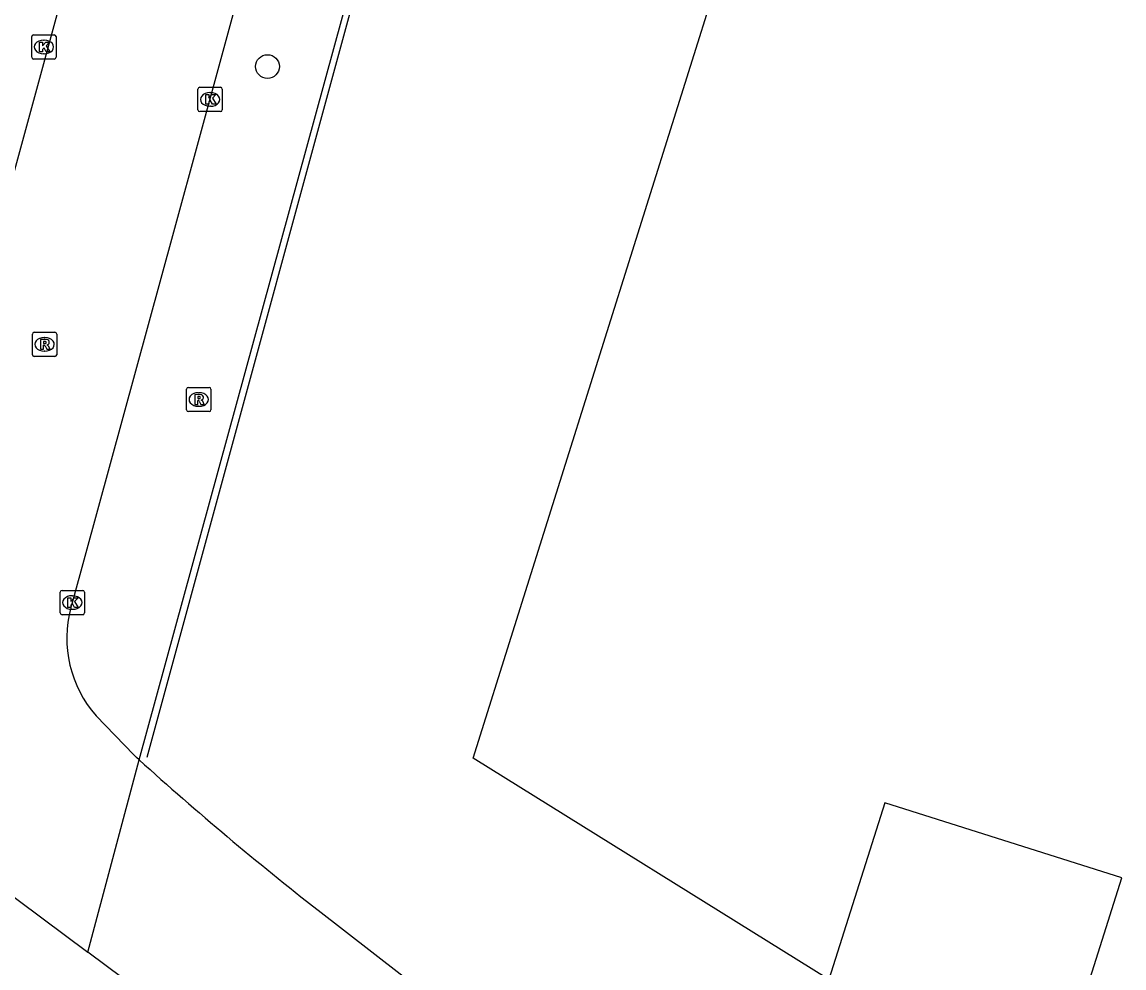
# Model space of a CAD drawing. Extents: x 157692 to 159670, y 381454 to 383289.
# Drawn here: x 158094.36 to 158139.77, y 383071.48 to 383110.45 of the extents above; entities that cross this region are included whole.
import ezdxf

# ---------------------------------------------------------------- set-up
doc = ezdxf.new("R2010")
doc.units = 0
for name, color, linetype in [('IMGEO_Boom', 7, 'Continuous'), ('IMGEO_Hek', 7, 'Continuous'), ('IMGEO_Kolk', 7, 'Continuous'), ('IMGEO_Pand', 7, 'Continuous'), ('IMGEO_Pand_overbouw', 7, 'Continuous'), ('IMGEO_Rijbaan_lokaal_open', 7, 'Continuous'), ('IMGEO_Rioolput', 7, 'Continuous'), ('IMGEO_Voetpad_open', 7, 'Continuous')]:
    doc.layers.add(name, color=color, linetype=linetype)

msp = doc.modelspace()

# ---------------------------------------------------------------- linework, layer by layer
at = {"layer": 'IMGEO_Boom'}
msp.add_circle((158104.476, 383108.617), 0.489, dxfattribs=at)
at = {"layer": 'IMGEO_Hek'}
msp.add_lwpolyline([(158099.512, 383080.167), (158113.754, 383132.366)], dxfattribs=at)
at = {"layer": 'IMGEO_Kolk'}
for p, q in [((158094.761, 383109), (158094.761, 383109.852)), ((158094.836, 383109.926), (158095.688, 383109.926)), ((158095.249, 383109.706), (158095.274, 383109.706)), ((158095.762, 383109.852), (158095.762, 383109)), ((158095.688, 383108.926), (158094.836, 383108.926)), ((158095.272, 383109.146), (158095.247, 383109.146)), ((158101.612, 383106.837), (158101.612, 383107.689)), ((158101.687, 383107.763), (158102.539, 383107.763)), ((158102.1, 383107.543), (158102.125, 383107.543)), ((158102.613, 383107.689), (158102.613, 383106.837)), ((158102.123, 383106.983), (158102.098, 383106.983)), ((158102.539, 383106.763), (158101.687, 383106.763)), ((158096.008, 383087.033), (158096.86, 383087.033)), ((158095.933, 383086.107), (158095.933, 383086.959)), ((158096.421, 383086.813), (158096.446, 383086.813)), ((158096.934, 383086.959), (158096.934, 383086.107)), ((158096.444, 383086.253), (158096.419, 383086.253)), ((158096.86, 383086.033), (158096.008, 383086.033))]:
    msp.add_line(p, q, dxfattribs=at)
for points in [[(158094.761, 383109), (158094.761, 383109.852)], [(158094.836, 383109.926), (158095.688, 383109.926)], [(158095.762, 383109.852), (158095.762, 383109)], [(158095.082, 383109.626), (158095.205, 383109.626), (158095.205, 383109.475), (158095.335, 383109.626), (158095.499, 383109.626), (158095.353, 383109.475), (158095.506, 383109.226), (158095.354, 383109.226), (158095.269, 383109.39), (158095.205, 383109.323), (158095.205, 383109.226), (158095.082, 383109.226), (158095.082, 383109.626)], [(158095.688, 383108.926), (158094.836, 383108.926)], [(158101.612, 383106.837), (158101.612, 383107.689)], [(158101.687, 383107.763), (158102.539, 383107.763)], [(158101.933, 383107.463), (158102.056, 383107.463), (158102.056, 383107.312), (158102.186, 383107.463), (158102.35, 383107.463), (158102.204, 383107.312), (158102.357, 383107.063), (158102.205, 383107.063), (158102.12, 383107.227), (158102.056, 383107.16), (158102.056, 383107.063), (158101.933, 383107.063), (158101.933, 383107.463)], [(158102.613, 383107.689), (158102.613, 383106.837)], [(158102.539, 383106.763), (158101.687, 383106.763)], [(158096.008, 383087.033), (158096.86, 383087.033)], [(158095.933, 383086.107), (158095.933, 383086.959)], [(158096.254, 383086.733), (158096.377, 383086.733), (158096.377, 383086.582), (158096.507, 383086.733), (158096.671, 383086.733), (158096.525, 383086.582), (158096.678, 383086.333), (158096.526, 383086.333), (158096.441, 383086.497), (158096.377, 383086.43), (158096.377, 383086.333), (158096.254, 383086.333), (158096.254, 383086.733)], [(158096.934, 383086.959), (158096.934, 383086.107)], [(158096.86, 383086.033), (158096.008, 383086.033)]]:
    msp.add_lwpolyline(points, dxfattribs=at)
for centre, start, end in [((158094.838, 383109.85), 91.552, 178.448), ((158094.838, 383109.85), 91.552, 178.448), ((158095.686, 383109.85), 1.552, 88.448), ((158095.686, 383109.85), 1.552, 88.448), ((158094.838, 383109.002), 181.552, 268.448), ((158094.838, 383109.002), 181.552, 268.448), ((158095.686, 383109.002), 271.552, 358.448), ((158095.686, 383109.002), 271.552, 358.448), ((158101.689, 383107.687), 91.552, 178.448), ((158101.689, 383107.687), 91.552, 178.448), ((158102.537, 383107.687), 1.552, 88.448), ((158102.537, 383107.687), 1.552, 88.448), ((158101.689, 383106.839), 181.552, 268.448), ((158101.689, 383106.839), 181.552, 268.448), ((158102.537, 383106.839), 271.552, 358.448), ((158102.537, 383106.839), 271.552, 358.448), ((158096.01, 383086.957), 91.552, 178.448), ((158096.01, 383086.957), 91.552, 178.448), ((158096.858, 383086.957), 1.552, 88.448), ((158096.858, 383086.957), 1.552, 88.448), ((158096.01, 383086.109), 181.552, 268.448), ((158096.01, 383086.109), 181.552, 268.448), ((158096.858, 383086.109), 271.552, 358.448), ((158096.858, 383086.109), 271.552, 358.448)]:
    msp.add_arc(centre, 0.0765, start, end, dxfattribs=at)
for centre, major_axis, ratio, start_param, end_param in [((158095.248, 383109.426), (-0.387, 0.002), 0.722429, 4.712389, 7.853982), ((158095.273, 383109.426), (-0.39, 0.002), 0.717154, 1.570796, 4.712389), ((158102.099, 383107.263), (-0.387, 0.002), 0.722429, 4.712389, 7.853982), ((158102.124, 383107.263), (-0.39, 0.002), 0.717154, 1.570796, 4.712389), ((158096.42, 383086.533), (-0.387, 0.002), 0.722429, 4.712389, 7.853982), ((158096.445, 383086.533), (-0.39, 0.002), 0.717154, 1.570796, 4.712389)]:
    msp.add_ellipse(centre, major_axis=major_axis, ratio=ratio, start_param=start_param, end_param=end_param, dxfattribs=at)
at = {"layer": 'IMGEO_Pand'}
msp.add_lwpolyline([(158150.727, 383054.525), (158136.44, 383063.155), (158135.674, 383060.684), (158135.16, 383060.847), (158136.598, 383065.403), (158139.688, 383075.19), (158129.912, 383078.281), (158127.612, 383070.995), (158112.954, 383080.118), (158124.977, 383118.405)], dxfattribs=at)
at = {"layer": 'IMGEO_Pand_overbouw'}
msp.add_lwpolyline([(158127.612, 383070.995), (158136.598, 383065.403), (158139.688, 383075.19), (158129.912, 383078.281)], close=True, dxfattribs=at)
at = {"layer": 'IMGEO_Rijbaan_lokaal_open'}
for points in [[(158105.639, 383146.888), (158093.849, 383103.6), (158091.829, 383096.106)], [(158096.368, 383086.321), (158096.434, 383086.533), (158100.622, 383101.813), (158105.907, 383121.189)], [(158099.191, 383080.052), (158099.079, 383080.153), (158098.967, 383080.255), (158097.42, 383081.863)], [(158085.944, 383080.417), (158086.705, 383079.821), (158088.503, 383078.512), (158097.076, 383072.124)], [(158097.076, 383072.124), (158099.191, 383080.052)], [(158106.564, 383073.854), (158113.324, 383068.616), (158123.778, 383060.801), (158128.84, 383057.014), (158133.637, 383053.57), (158136.589, 383051.483), (158143.469, 383046.692)], [(158120.347, 383054.818), (158102.737, 383067.907), (158097.076, 383072.124)]]:
    msp.add_lwpolyline(points, dxfattribs=at)
for centre, radius, start, end in [((158101.04, 383085.07), 4.837, 165.0151, 221.5404), ((158188.352, 383178.632), 132.92, 227.87201, 232.02484)]:
    msp.add_arc(centre, radius, start, end, dxfattribs=at)
at = {"layer": 'IMGEO_Rioolput'}
for p, q in [((158094.789, 383096.745), (158094.789, 383097.597)), ((158094.864, 383097.671), (158095.716, 383097.671)), ((158095.277, 383097.451), (158095.302, 383097.451)), ((158095.79, 383097.597), (158095.79, 383096.745)), ((158095.716, 383096.671), (158094.864, 383096.671)), ((158095.3, 383096.891), (158095.275, 383096.891)), ((158101.142, 383094.473), (158101.142, 383095.325)), ((158101.217, 383095.399), (158102.069, 383095.399)), ((158101.63, 383095.179), (158101.655, 383095.179)), ((158102.143, 383095.325), (158102.143, 383094.473)), ((158102.069, 383094.399), (158101.217, 383094.399)), ((158101.653, 383094.619), (158101.628, 383094.619))]:
    msp.add_line(p, q, dxfattribs=at)
for points in [[(158094.789, 383096.745), (158094.789, 383097.597)], [(158094.864, 383097.671), (158095.716, 383097.671)], [(158095.79, 383097.597), (158095.79, 383096.745)], [(158095.378, 383097.369), (158095.126, 383097.371), (158095.126, 383096.971)], [(158095.126, 383096.971), (158095.25, 383096.971), (158095.25, 383097.133), (158095.261, 383097.133)], [(158095.304, 383097.29), (158095.25, 383097.29), (158095.25, 383097.209)], [(158095.25, 383097.209), (158095.302, 383097.209)], [(158095.308, 383097.104), (158095.379, 383096.971), (158095.519, 383096.971), (158095.454, 383097.097)], [(158095.716, 383096.671), (158094.864, 383096.671)], [(158101.142, 383094.473), (158101.142, 383095.325)], [(158101.217, 383095.399), (158102.069, 383095.399)], [(158102.143, 383095.325), (158102.143, 383094.473)], [(158101.731, 383095.097), (158101.479, 383095.099), (158101.479, 383094.699)], [(158101.479, 383094.699), (158101.603, 383094.699), (158101.603, 383094.861), (158101.614, 383094.861)], [(158101.657, 383095.018), (158101.603, 383095.018), (158101.603, 383094.937)], [(158101.603, 383094.937), (158101.655, 383094.937)], [(158101.661, 383094.832), (158101.732, 383094.699), (158101.872, 383094.699), (158101.807, 383094.825)], [(158102.069, 383094.399), (158101.217, 383094.399)]]:
    msp.add_lwpolyline(points, dxfattribs=at)
for centre, radius, start, end in [((158094.866, 383097.595), 0.0765, 91.552, 178.448), ((158094.866, 383097.595), 0.0765, 91.552, 178.448), ((158095.714, 383097.595), 0.0765, 1.552, 88.448), ((158095.714, 383097.595), 0.0765, 1.552, 88.448), ((158095.26, 383097.08), 0.0533, 26.0293, 88.6989), ((158095.286, 383097.398), 0.19, 274.7715, 282.9687), ((158095.31, 383097.194), 0.0964, 77.0061, 93.1865), ((158095.324, 383097.251), 0.0378, 276.6634, 79.6772), ((158095.377, 383097.259), 0.109, 350.3612, 89.416), ((158095.375, 383097.259), 0.112, 277.5842, 350.9817), ((158095.359, 383097.044), 0.108, 29.5134, 73.7905), ((158094.866, 383096.747), 0.0765, 181.552, 268.448), ((158094.866, 383096.747), 0.0765, 181.552, 268.448), ((158095.714, 383096.747), 0.0765, 271.552, 358.448), ((158095.714, 383096.747), 0.0765, 271.552, 358.448), ((158101.219, 383095.323), 0.0765, 91.552, 178.448), ((158101.219, 383095.323), 0.0765, 91.552, 178.448), ((158102.067, 383095.323), 0.0765, 1.552, 88.448), ((158102.067, 383095.323), 0.0765, 1.552, 88.448), ((158101.613, 383094.808), 0.0533, 26.0293, 88.6989), ((158101.639, 383095.126), 0.19, 274.7715, 282.9687), ((158101.663, 383094.922), 0.0964, 77.0061, 93.1865), ((158101.677, 383094.979), 0.0378, 276.6634, 79.6772), ((158101.73, 383094.987), 0.109, 350.3612, 89.416), ((158101.728, 383094.987), 0.112, 277.5842, 350.9817), ((158101.712, 383094.772), 0.108, 29.5134, 73.7905), ((158101.219, 383094.475), 0.0765, 181.552, 268.448), ((158101.219, 383094.475), 0.0765, 181.552, 268.448), ((158102.067, 383094.475), 0.0765, 271.552, 358.448), ((158102.067, 383094.475), 0.0765, 271.552, 358.448)]:
    msp.add_arc(centre, radius, start, end, dxfattribs=at)
for centre, major_axis, ratio, start_param, end_param in [((158095.276, 383097.171), (-0.387, 0.002), 0.722429, 4.712389, 7.853982), ((158095.301, 383097.171), (-0.39, 0.002), 0.717154, 1.570796, 4.712389), ((158101.629, 383094.899), (-0.387, 0.002), 0.722429, 4.712389, 7.853982), ((158101.654, 383094.899), (-0.39, 0.002), 0.717154, 1.570796, 4.712389)]:
    msp.add_ellipse(centre, major_axis=major_axis, ratio=ratio, start_param=start_param, end_param=end_param, dxfattribs=at)
at = {"layer": 'IMGEO_Voetpad_open'}
msp.add_lwpolyline([(158099.191, 383080.052), (158110.105, 383119.971)], dxfattribs=at)

doc.saveas('drawing.dxf')
